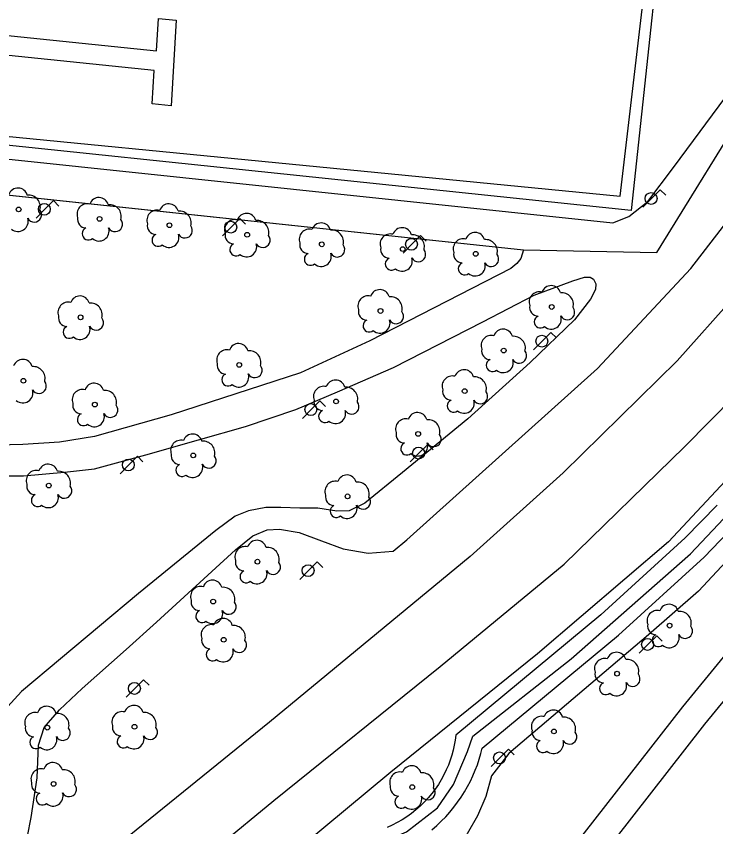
# Model space of a CAD drawing. Extents: x 282771 to 285132, y 4823109 to 4825496.
# Drawn here: x 283487.3 to 283562.5, y 4823920.2 to 4824007.3 of the extents above; entities that cross this region are included whole.
import ezdxf

# ---------------------------------------------------------------- set-up
doc = ezdxf.new("R2010")
doc.units = 0
for name, color, linetype in [('ARBOL', 7, 'Continuous'), ('CARRIL-BICI-AREA', 7, 'Continuous'), ('CARRIL-BICI-EJE', 7, 'Continuous'), ('FAROLA', 7, 'Continuous'), ('PARQUE-JARDIN-AREA', 7, 'Continuous'), ('ZONA-VERDE', 7, 'Continuous')]:
    doc.layers.add(name, color=color, linetype=linetype)

msp = doc.modelspace()

# ---------------------------------------------------------------- linework, layer by layer
at = {"layer": 'ARBOL'}
for centre in [(283487.602, 4823986.581), (283496.3, 4823985.558), (283503.804, 4823984.876), (283512.16, 4823983.853), (283520.176, 4823982.829), (283528.874, 4823982.318), (283536.719, 4823981.806), (283544.884, 4823976.095), (283494.253, 4823974.984), (283526.486, 4823975.667), (283539.724, 4823971.415), (283511.308, 4823969.868), (283488.113, 4823968.163), (283535.534, 4823967.055), (283495.788, 4823965.604), (283521.711, 4823965.945), (283530.534, 4823962.455), (283506.362, 4823960.147), (283490.842, 4823956.907), (283522.944, 4823955.745), (283513.264, 4823948.725), (283508.504, 4823944.445), (283557.554, 4823941.855), (283509.634, 4823940.335), (283551.904, 4823936.695), (283490.684, 4823930.895), (283500.052, 4823930.984), (283545.124, 4823930.485), (283491.354, 4823924.844), (283529.897, 4823924.503)]:
    msp.add_circle(centre, 0.255, dxfattribs=at)
for centre, radius, start, end in [((283487.532, 4823987.841), 1.038, 15.64228, 161.38434), ((283488.662, 4823986.841), 1.272, 345.03273, 95.79925), ((283496.23, 4823986.818), 1.038, 15.64228, 161.38434), ((283494.97, 4823986.088), 1.097, 75.43179, 200.55608), ((283497.36, 4823985.818), 1.272, 345.03273, 95.79925), ((283503.734, 4823986.136), 1.038, 15.64228, 161.38434), ((283489.272, 4823986.011), 0.797, 208.96246, 38.99103), ((283494.86, 4823985.518), 0.935, 168.59898, 268.13236), ((283502.474, 4823985.406), 1.097, 75.43179, 200.55608), ((283504.864, 4823985.136), 1.272, 345.03273, 95.79925), ((283512.09, 4823985.113), 1.038, 15.64228, 161.38434), ((283487.542, 4823985.291), 1.086, 228.95447, 17.92795), ((283497.97, 4823984.988), 0.797, 208.96246, 38.99103), ((283502.364, 4823984.836), 0.935, 168.59898, 268.13236), ((283510.83, 4823984.383), 1.097, 75.43179, 200.55608), ((283513.22, 4823984.113), 1.272, 345.03273, 95.79925), ((283520.106, 4823984.089), 1.038, 15.64228, 161.38434), ((283495.1, 4823983.968), 0.672, 113.73672, 309.47249), ((283496.24, 4823984.268), 1.086, 228.95447, 17.92795), ((283505.474, 4823984.306), 0.797, 208.96246, 38.99103), ((283510.72, 4823983.813), 0.935, 168.59898, 268.13236), ((283518.846, 4823983.359), 1.097, 75.43179, 200.55608), ((283521.236, 4823983.089), 1.272, 345.03273, 95.79925), ((283527.544, 4823982.848), 1.097, 75.43179, 200.55608), ((283528.804, 4823983.578), 1.038, 15.64228, 161.38434), ((283536.649, 4823983.066), 1.038, 15.64228, 161.38434), ((283502.604, 4823983.286), 0.672, 113.73672, 309.47249), ((283503.744, 4823983.586), 1.086, 228.95447, 17.92795), ((283513.83, 4823983.283), 0.797, 208.96246, 38.99103), ((283529.934, 4823982.578), 1.272, 345.03273, 95.79925), ((283535.389, 4823982.336), 1.097, 75.43179, 200.55608), ((283537.779, 4823982.066), 1.272, 345.03273, 95.79925), ((283510.96, 4823982.263), 0.672, 113.73672, 309.47249), ((283512.1, 4823982.563), 1.086, 228.95447, 17.92795), ((283518.736, 4823982.789), 0.935, 168.59898, 268.13236), ((283521.846, 4823982.259), 0.797, 208.96246, 38.99103), ((283527.434, 4823982.278), 0.935, 168.59898, 268.13236), ((283530.544, 4823981.748), 0.797, 208.96246, 38.99103), ((283518.976, 4823981.239), 0.672, 113.73672, 309.47249), ((283520.116, 4823981.539), 1.086, 228.95447, 17.92795), ((283527.674, 4823980.728), 0.672, 113.73672, 309.47249), ((283528.814, 4823981.028), 1.086, 228.95447, 17.92795), ((283535.279, 4823981.766), 0.935, 168.59898, 268.13236), ((283538.389, 4823981.236), 0.797, 208.96246, 38.99103), ((283535.519, 4823980.216), 0.672, 113.73672, 309.47249), ((283536.659, 4823980.516), 1.086, 228.95447, 17.92795), ((283526.416, 4823976.927), 1.038, 15.64228, 161.38434), ((283544.814, 4823977.355), 1.038, 15.64228, 161.38435), ((283494.183, 4823976.244), 1.038, 15.64228, 161.38434), ((283525.156, 4823976.197), 1.097, 75.43179, 200.55608), ((283527.546, 4823975.927), 1.272, 345.03273, 95.79925), ((283543.554, 4823976.625), 1.097, 75.4318, 200.55608), ((283545.944, 4823976.355), 1.272, 345.03273, 95.79925), ((283492.923, 4823975.514), 1.097, 75.43179, 200.55608), ((283495.313, 4823975.244), 1.272, 345.03273, 95.79925), ((283543.444, 4823976.055), 0.935, 168.59898, 268.13236), ((283525.046, 4823975.627), 0.935, 168.59898, 268.13236), ((283528.156, 4823975.097), 0.797, 208.96246, 38.99103), ((283546.554, 4823975.525), 0.797, 208.96246, 38.99103), ((283492.813, 4823974.944), 0.935, 168.59898, 268.13236), ((283495.923, 4823974.414), 0.797, 208.96246, 38.99103), ((283525.286, 4823974.077), 0.672, 113.73672, 309.47249), ((283526.426, 4823974.377), 1.086, 228.95447, 17.92795), ((283543.684, 4823974.505), 0.672, 113.73672, 309.4725), ((283544.824, 4823974.805), 1.086, 228.95447, 17.92796), ((283493.053, 4823973.394), 0.672, 113.73672, 309.47249), ((283494.193, 4823973.694), 1.086, 228.95447, 17.92795), ((283539.654, 4823972.675), 1.038, 15.64228, 161.38435), ((283538.394, 4823971.945), 1.097, 75.4318, 200.55608), ((283540.784, 4823971.675), 1.272, 345.03273, 95.79925), ((283511.238, 4823971.128), 1.038, 15.64228, 161.38434), ((283509.978, 4823970.398), 1.097, 75.43179, 200.55608), ((283512.368, 4823970.128), 1.272, 345.03273, 95.79925), ((283538.284, 4823971.375), 0.935, 168.59898, 268.13236), ((283541.394, 4823970.845), 0.797, 208.96246, 38.99103), ((283488.043, 4823969.423), 1.038, 15.64228, 161.38434), ((283509.868, 4823969.828), 0.935, 168.59898, 268.13236), ((283538.524, 4823969.825), 0.672, 113.73672, 309.4725), ((283539.664, 4823970.125), 1.086, 228.95447, 17.92796), ((283489.173, 4823968.423), 1.272, 345.03273, 95.79925), ((283512.978, 4823969.298), 0.797, 208.96246, 38.99103), ((283535.464, 4823968.315), 1.038, 15.64228, 161.38435), ((283510.108, 4823968.278), 0.672, 113.73672, 309.47249), ((283511.248, 4823968.578), 1.086, 228.95447, 17.92795), ((283534.204, 4823967.585), 1.097, 75.4318, 200.55608), ((283536.594, 4823967.315), 1.272, 345.03273, 95.79925), ((283489.783, 4823967.593), 0.797, 208.96246, 38.99103), ((283495.718, 4823966.864), 1.038, 15.64228, 161.38434), ((283520.381, 4823966.475), 1.097, 75.43179, 200.55608), ((283521.641, 4823967.205), 1.038, 15.64228, 161.38434), ((283522.771, 4823966.205), 1.272, 345.03273, 95.79925), ((283488.053, 4823966.873), 1.086, 228.95447, 17.92795), ((283494.458, 4823966.134), 1.097, 75.43179, 200.55608), ((283496.848, 4823965.864), 1.272, 345.03273, 95.79925), ((283534.094, 4823967.015), 0.935, 168.59898, 268.13236), ((283537.204, 4823966.485), 0.797, 208.96246, 38.99103), ((283494.348, 4823965.564), 0.935, 168.59898, 268.13236), ((283520.271, 4823965.905), 0.935, 168.59898, 268.13236), ((283523.381, 4823965.375), 0.797, 208.96246, 38.99103), ((283534.334, 4823965.465), 0.672, 113.73672, 309.4725), ((283535.474, 4823965.765), 1.086, 228.95447, 17.92796), ((283497.458, 4823965.034), 0.797, 208.96246, 38.99103), ((283520.511, 4823964.355), 0.672, 113.73672, 309.47249), ((283521.651, 4823964.655), 1.086, 228.95447, 17.92795), ((283494.588, 4823964.014), 0.672, 113.73672, 309.47249), ((283495.728, 4823964.314), 1.086, 228.95447, 17.92795), ((283529.204, 4823962.985), 1.097, 75.4318, 200.55608), ((283530.464, 4823963.715), 1.038, 15.64228, 161.38435), ((283531.594, 4823962.715), 1.272, 345.03273, 95.79925), ((283506.292, 4823961.407), 1.038, 15.64228, 161.38434), ((283529.094, 4823962.415), 0.935, 168.59898, 268.13236), ((283532.204, 4823961.885), 0.797, 208.96246, 38.99103), ((283505.032, 4823960.677), 1.097, 75.43179, 200.55608), ((283507.422, 4823960.407), 1.272, 345.03273, 95.79925), ((283529.334, 4823960.865), 0.672, 113.73672, 309.4725), ((283530.474, 4823961.165), 1.086, 228.95447, 17.92796), ((283504.922, 4823960.107), 0.935, 168.59898, 268.13236), ((283508.032, 4823959.577), 0.797, 208.96246, 38.99103), ((283490.772, 4823958.167), 1.038, 15.64228, 161.38434), ((283505.162, 4823958.557), 0.672, 113.73672, 309.47249), ((283506.302, 4823958.857), 1.086, 228.95447, 17.92795), ((283489.512, 4823957.437), 1.097, 75.43179, 200.55608), ((283491.902, 4823957.167), 1.272, 345.03273, 95.79925), ((283522.874, 4823957.005), 1.038, 15.64228, 161.38435), ((283489.402, 4823956.867), 0.935, 168.59898, 268.13236), ((283521.614, 4823956.275), 1.097, 75.4318, 200.55608), ((283524.004, 4823956.005), 1.272, 345.03273, 95.79925), ((283492.512, 4823956.337), 0.797, 208.96246, 38.99103), ((283489.642, 4823955.317), 0.672, 113.73672, 309.47249), ((283490.782, 4823955.617), 1.086, 228.95447, 17.92795), ((283521.504, 4823955.705), 0.935, 168.59898, 268.13236), ((283524.614, 4823955.175), 0.797, 208.96246, 38.99103), ((283521.744, 4823954.155), 0.672, 113.73672, 309.4725), ((283522.884, 4823954.455), 1.086, 228.95447, 17.92796), ((283513.194, 4823949.985), 1.038, 15.64228, 161.38435), ((283511.934, 4823949.255), 1.097, 75.4318, 200.55608), ((283514.324, 4823948.985), 1.272, 345.03273, 95.79925), ((283511.824, 4823948.685), 0.935, 168.59898, 268.13236), ((283514.934, 4823948.155), 0.797, 208.96246, 38.99103), ((283512.064, 4823947.135), 0.672, 113.73672, 309.4725), ((283513.204, 4823947.435), 1.086, 228.95447, 17.92796), ((283508.434, 4823945.705), 1.038, 15.64228, 161.38435), ((283507.174, 4823944.975), 1.097, 75.4318, 200.55608), ((283509.564, 4823944.705), 1.272, 345.03273, 95.79925), ((283507.064, 4823944.405), 0.935, 168.59898, 268.13236), ((283510.174, 4823943.875), 0.797, 208.96246, 38.99103), ((283557.484, 4823943.115), 1.038, 15.64228, 161.38435), ((283507.304, 4823942.855), 0.672, 113.73672, 309.4725), ((283508.444, 4823943.155), 1.086, 228.95447, 17.92796), ((283556.224, 4823942.385), 1.097, 75.4318, 200.55608), ((283558.614, 4823942.115), 1.272, 345.03273, 95.79925), ((283509.564, 4823941.595), 1.038, 15.64228, 161.38435), ((283508.304, 4823940.865), 1.097, 75.4318, 200.55608), ((283510.694, 4823940.595), 1.272, 345.03273, 95.79925), ((283556.114, 4823941.815), 0.935, 168.59898, 268.13236), ((283559.224, 4823941.285), 0.797, 208.96246, 38.99103), ((283508.194, 4823940.295), 0.935, 168.59898, 268.13236), ((283556.354, 4823940.265), 0.672, 113.73672, 309.4725), ((283557.494, 4823940.565), 1.086, 228.95447, 17.92796), ((283511.304, 4823939.765), 0.797, 208.96246, 38.99103), ((283508.434, 4823938.745), 0.672, 113.73672, 309.4725), ((283509.574, 4823939.045), 1.086, 228.95447, 17.92796), ((283551.834, 4823937.955), 1.038, 15.64228, 161.38435), ((283550.574, 4823937.225), 1.097, 75.4318, 200.55608), ((283552.964, 4823936.955), 1.272, 345.03273, 95.79925), ((283550.464, 4823936.655), 0.935, 168.59898, 268.13236), ((283553.574, 4823936.125), 0.797, 208.96246, 38.99103), ((283550.704, 4823935.105), 0.672, 113.73672, 309.4725), ((283551.844, 4823935.405), 1.086, 228.95447, 17.92796), ((283490.614, 4823932.155), 1.038, 15.64228, 161.38435), ((283498.722, 4823931.514), 1.097, 75.43179, 200.55608), ((283499.982, 4823932.244), 1.038, 15.64228, 161.38434), ((283545.054, 4823931.745), 1.038, 15.64228, 161.38435), ((283489.354, 4823931.425), 1.097, 75.4318, 200.55608), ((283491.744, 4823931.155), 1.272, 345.03273, 95.79925), ((283501.112, 4823931.244), 1.272, 345.03273, 95.79925), ((283543.794, 4823931.015), 1.097, 75.4318, 200.55608), ((283546.184, 4823930.745), 1.272, 345.03273, 95.79925), ((283489.244, 4823930.855), 0.935, 168.59898, 268.13236), ((283492.354, 4823930.325), 0.797, 208.96246, 38.99103), ((283498.612, 4823930.944), 0.935, 168.59898, 268.13236), ((283501.722, 4823930.414), 0.797, 208.96246, 38.99103), ((283498.852, 4823929.394), 0.672, 113.73672, 309.47249), ((283499.992, 4823929.694), 1.086, 228.95447, 17.92795), ((283543.684, 4823930.445), 0.935, 168.59898, 268.13236), ((283546.794, 4823929.915), 0.797, 208.96246, 38.99103), ((283489.484, 4823929.305), 0.672, 113.73672, 309.4725), ((283490.624, 4823929.605), 1.086, 228.95447, 17.92796), ((283543.924, 4823928.895), 0.672, 113.73672, 309.4725), ((283545.064, 4823929.195), 1.086, 228.95447, 17.92796), ((283490.024, 4823925.374), 1.097, 75.43179, 200.55608), ((283491.284, 4823926.104), 1.038, 15.64228, 161.38434), ((283529.827, 4823925.763), 1.038, 15.64228, 161.38434), ((283492.414, 4823925.104), 1.272, 345.03273, 95.79925), ((283528.567, 4823925.033), 1.097, 75.43179, 200.55608), ((283530.957, 4823924.763), 1.272, 345.03273, 95.79925), ((283489.914, 4823924.804), 0.935, 168.59898, 268.13236), ((283493.024, 4823924.274), 0.797, 208.96246, 38.99103), ((283490.154, 4823923.254), 0.672, 113.73672, 309.47249), ((283491.294, 4823923.554), 1.086, 228.95447, 17.92795), ((283528.457, 4823924.463), 0.935, 168.59898, 268.13236), ((283531.567, 4823923.933), 0.797, 208.96246, 38.99103), ((283528.697, 4823922.913), 0.672, 113.73672, 309.47249), ((283529.837, 4823923.213), 1.086, 228.95447, 17.92795)]:
    msp.add_arc(centre, radius, start, end, dxfattribs=at)
at = {"layer": 'CARRIL-BICI-AREA'}
for points in [[(283562.647, 4823954.81), (283559.239, 4823951.293), (283550.15, 4823943.016), (283534.569, 4823930.086), (283534.502, 4823929.559), (283534.41, 4823929.027), (283534.293, 4823928.49), (283534.148, 4823927.952), (283533.977, 4823927.413), (283533.778, 4823926.876), (283533.551, 4823926.343), (283533.296, 4823925.815), (283533.013, 4823925.296), (283532.702, 4823924.786), (283532.363, 4823924.289), (283531.998, 4823923.806), (283531.607, 4823923.34), (283531.192, 4823922.892), (283530.754, 4823922.465), (283530.294, 4823922.06), (283529.814, 4823921.679), (283529.316, 4823921.322), (283528.802, 4823920.993), (283528.274, 4823920.69), (283527.735, 4823920.416), (283527.186, 4823920.171)], [(283532.009, 4823919.921), (283532.522, 4823920.367), (283533.016, 4823920.833), (283533.49, 4823921.318), (283533.94, 4823921.822), (283534.368, 4823922.342), (283534.773, 4823922.877), (283535.152, 4823923.426), (283535.507, 4823923.986), (283535.836, 4823924.557), (283536.139, 4823925.136), (283536.416, 4823925.722), (283536.666, 4823926.313), (283536.891, 4823926.907), (283537.091, 4823927.503), (283537.265, 4823928.1), (283537.414, 4823928.696), (283552.045, 4823940.837), (283561.249, 4823949.219), (283564.737, 4823952.818)]]:
    msp.add_lwpolyline(points, dxfattribs=at)
at = {"layer": 'CARRIL-BICI-EJE'}
msp.add_lwpolyline([(283420.365, 4823835.167), (283458.68, 4823866.314), (283476.304, 4823880.733), (283502.016, 4823900.711), (283513.432, 4823910.847), (283522.137, 4823917.771), (283525.775, 4823918.204), (283529.272, 4823919.703), (283532.625, 4823922.273), (283534.337, 4823924.771), (283535.836, 4823928.34), (283536.407, 4823929.982), (283546.971, 4823938.294), (283559.814, 4823949.572), (283569.303, 4823959.637), (283577.865, 4823969.845), (283584.661, 4823979.722), (283591.51, 4823991.286), (283597.575, 4824003.064), (283601.379, 4824013.017)], dxfattribs=at)
at = {"layer": 'FAROLA'}
for p, q in [((283556.544, 4823988.684), (283555.604, 4823987.754)), ((283557.134, 4823988.094), (283556.544, 4823988.684)), ((283491.341, 4823987.526), (283490.401, 4823986.596)), ((283491.931, 4823986.936), (283491.341, 4823987.526)), ((283555.604, 4823987.754), (283554.674, 4823986.814)), ((283490.401, 4823986.596), (283489.471, 4823985.656)), ((283511.374, 4823985.602), (283510.434, 4823984.672)), ((283511.964, 4823985.012), (283511.374, 4823985.602)), ((283510.434, 4823984.672), (283509.504, 4823983.732)), ((283530.794, 4823983.764), (283529.854, 4823982.835)), ((283531.384, 4823983.175), (283530.794, 4823983.764)), ((283529.854, 4823982.835), (283528.924, 4823981.895)), ((283544.804, 4823973.355), (283543.864, 4823972.425)), ((283545.394, 4823972.765), (283544.804, 4823973.355)), ((283543.864, 4823972.425), (283542.934, 4823971.485)), ((283519.978, 4823966), (283519.038, 4823965.07)), ((283520.568, 4823965.41), (283519.978, 4823966)), ((283519.038, 4823965.07), (283518.108, 4823964.13)), ((283531.554, 4823961.325), (283530.614, 4823960.395)), ((283532.144, 4823960.735), (283531.554, 4823961.325)), ((283500.369, 4823960.05), (283499.429, 4823959.12)), ((283500.959, 4823959.46), (283500.369, 4823960.05)), ((283530.614, 4823960.395), (283529.684, 4823959.455)), ((283499.429, 4823959.12), (283498.499, 4823958.18)), ((283519.685, 4823948.698), (283518.745, 4823947.768)), ((283520.275, 4823948.108), (283519.685, 4823948.698)), ((283518.745, 4823947.768), (283517.815, 4823946.828)), ((283556.164, 4823940.765), (283555.224, 4823939.835)), ((283556.754, 4823940.175), (283556.164, 4823940.765)), ((283555.224, 4823939.835), (283554.294, 4823938.895)), ((283501.024, 4823936.035), (283500.084, 4823935.105)), ((283501.614, 4823935.445), (283501.024, 4823936.035)), ((283500.084, 4823935.105), (283499.154, 4823934.165)), ((283540.254, 4823928.575), (283539.314, 4823927.645)), ((283540.844, 4823927.985), (283540.254, 4823928.575)), ((283539.314, 4823927.645), (283538.384, 4823926.705))]:
    msp.add_line(p, q, dxfattribs=at)
for centre in [(283555.564, 4823987.754), (283490.361, 4823986.596), (283510.394, 4823984.672), (283529.814, 4823982.835), (283543.824, 4823972.425), (283518.998, 4823965.07), (283530.574, 4823960.395), (283499.389, 4823959.12), (283518.705, 4823947.768), (283555.184, 4823939.835), (283500.044, 4823935.105), (283539.274, 4823927.645)]:
    msp.add_circle(centre, 0.637, dxfattribs=at)
at = {"layer": 'PARQUE-JARDIN-AREA'}
msp.add_lwpolyline([(283430.416, 4823993.022), (283446.536, 4823992.382), (283541.866, 4823982.243), (283556.18, 4823981.942), (283577.586, 4824016.664)], dxfattribs=at)
at = {"layer": 'ZONA-VERDE'}
for p, q in [((283451.312, 4823991.874), (283541.866, 4823982.243)), ((283559.815, 4823980.214), (283567.541, 4823990.268)), ((283541.866, 4823982.243), (283541.556, 4823981.303)), ((283568.215, 4823981.413), (283558.36, 4823970.301)), ((283541.136, 4823980.753), (283540.486, 4823980.233)), ((283541.556, 4823981.303), (283541.136, 4823980.753)), ((283540.486, 4823980.233), (283525.336, 4823972.463)), ((283549.809, 4823969.503), (283559.815, 4823980.214)), ((283543.005, 4823977.353), (283547.143, 4823978.911)), ((283547.143, 4823978.911), (283548.389, 4823979.312)), ((283548.389, 4823979.312), (283549.012, 4823979.312)), ((283549.012, 4823979.312), (283549.368, 4823979.09)), ((283549.368, 4823979.09), (283549.635, 4823978.6)), ((283549.59, 4823977.977), (283549.056, 4823976.953)), ((283549.635, 4823978.6), (283549.59, 4823977.977)), ((283537.488, 4823974.504), (283543.005, 4823977.353)), ((283549.056, 4823976.953), (283547.321, 4823974.727)), ((283527.877, 4823969.607), (283537.488, 4823974.504)), ((283547.321, 4823974.727), (283542.56, 4823970.142)), ((283525.336, 4823972.463), (283517.905, 4823969.032)), ((283559.144, 4823961.056), (283570.256, 4823972.38)), ((283542.56, 4823970.142), (283535.886, 4823964.087)), ((283558.36, 4823970.301), (283546.123, 4823958.262)), ((283521.87, 4823966.981), (283527.877, 4823969.607)), ((283529.304, 4823951.081), (283549.809, 4823969.503)), ((283517.905, 4823969.032), (283503.985, 4823964.502)), ((283517.376, 4823965.067), (283521.87, 4823966.981)), ((283511.992, 4823963.241), (283517.376, 4823965.067)), ((283503.985, 4823964.502), (283495.745, 4823962.182)), ((283535.886, 4823964.087), (283528.861, 4823958.3)), ((283506.919, 4823961.817), (283511.992, 4823963.241)), ((283495.745, 4823962.182), (283491.975, 4823961.572)), ((283488.065, 4823961.302), (283483.875, 4823961.222)), ((283491.975, 4823961.572), (283488.065, 4823961.302)), ((283501.283, 4823960.215), (283506.919, 4823961.817)), ((283567.61, 4823961.775), (283557.45, 4823950.874)), ((283546.232, 4823948.461), (283559.144, 4823961.056)), ((283495.765, 4823958.701), (283501.283, 4823960.215)), ((283492.517, 4823958.345), (283495.765, 4823958.701)), ((283485.754, 4823957.944), (283488.112, 4823957.945)), ((283488.112, 4823957.945), (283492.517, 4823958.345)), ((283528.861, 4823958.3), (283524.812, 4823955.006)), ((283546.123, 4823958.262), (283536.134, 4823949.266)), ((283514.178, 4823954.561), (283512.309, 4823954.204)), ((283515.78, 4823954.561), (283514.178, 4823954.561)), ((283517.826, 4823954.472), (283515.78, 4823954.561)), ((283519.74, 4823954.472), (283517.826, 4823954.472)), ((283521.786, 4823954.16), (283519.74, 4823954.472)), ((283524.812, 4823955.006), (283523.121, 4823954.205)), ((283510.885, 4823953.626), (283508.794, 4823952.068)), ((283512.309, 4823954.204), (283510.885, 4823953.626)), ((283523.121, 4823954.205), (283521.786, 4823954.16)), ((283508.794, 4823952.068), (283500.473, 4823945.301)), ((283512.767, 4823951.511), (283514.322, 4823952.139)), ((283514.322, 4823952.139), (283515.645, 4823952.205)), ((283515.645, 4823952.205), (283517.761, 4823951.875)), ((283517.761, 4823951.875), (283520.143, 4823950.982)), ((283510.915, 4823949.989), (283512.767, 4823951.511)), ((283520.143, 4823950.982), (283522.491, 4823950.122)), ((283527.849, 4823949.857), (283529.304, 4823951.081)), ((283557.45, 4823950.874), (283543.374, 4823938.809)), ((283502.416, 4823942.217), (283510.915, 4823949.989)), ((283522.491, 4823950.122), (283525.17, 4823949.659)), ((283536.134, 4823949.266), (283514.571, 4823931.473)), ((283525.17, 4823949.659), (283527.849, 4823949.857)), ((283532.897, 4823937.455), (283546.232, 4823948.461)), ((283500.473, 4823945.301), (283487.925, 4823934.795)), ((283499.141, 4823939.307), (283502.416, 4823942.217)), ((283494.412, 4823935.107), (283499.141, 4823939.307)), ((283543.374, 4823938.809), (283527.605, 4823926.109)), ((283515.011, 4823923.061), (283532.897, 4823937.455)), ((283487.925, 4823934.795), (283486.056, 4823932.747)), ((283491.997, 4823932.791), (283494.412, 4823935.107)), ((283490.344, 4823930.906), (283491.997, 4823932.791)), ((283514.571, 4823931.473), (283487.848, 4823909.909)), ((283489.749, 4823929.021), (283490.344, 4823930.906)), ((283489.583, 4823925.515), (283489.749, 4823929.021)), ((283527.605, 4823926.109), (283508.979, 4823910.658)), ((283488.955, 4823921.249), (283489.583, 4823925.515)), ((283492.151, 4823904.223), (283515.011, 4823923.061)), ((283488.558, 4823919.232), (283488.955, 4823921.249))]:
    msp.add_line(p, q, dxfattribs=at)
for points in [[(283650.773, 4824072.084), (283623.303, 4824049.064), (283621.223, 4824046.624), (283619.993, 4824044.364), (283619.053, 4824041.764), (283618.623, 4824038.834), (283618.863, 4824036.004), (283621.933, 4824026.514), (283622.263, 4824022.354), (283622.263, 4824018.904), (283621.603, 4824015.074), (283620.493, 4824011.624), (283617.143, 4824004.834), (283612.983, 4823997.574), (283600.203, 4823979.025), (283593.283, 4823970.005), (283574.074, 4823946.845), (283561.304, 4823931.265), (283549.644, 4823916.335), (283537.764, 4823900.365), (283519.094, 4823871.116), (283517.95, 4823869.821)], [(283453.359, 4824065.909), (283445.845, 4823998.381), (283552.244, 4823988), (283557.014, 4824028.546)], [(283484.637, 4824008.891), (283484.315, 4824005.478), (283502.398, 4824003.609), (283502.613, 4824007.104), (283504.521, 4824006.916), (283503.976, 4823997.702), (283501.934, 4823997.917), (283502.176, 4824001.492), (283484.093, 4824003.374), (283483.825, 4823999.987), (283482.186, 4824000.122), (283482.454, 4824003.697), (283454.993, 4824006.734), (283454.616, 4824003.052), (283453.139, 4824003.24), (283459.378, 4824063.792)], [(283557.969, 4824028.92), (283553.417, 4823986.454), (283445.184, 4823997.781), (283446.158, 4824007.725), (283444.949, 4824006.058), (283441.913, 4824003.101), (283441.349, 4823998.155), (283441.402, 4823997.725), (283441.725, 4823997.16), (283442.155, 4823996.838), (283442.719, 4823996.703), (283470.878, 4823993.612), (283551.442, 4823985.12), (283553.182, 4823985.826), (283555.204, 4823987.425), (283557.978, 4823991.095), (283564.326, 4823999.656), (283567.531, 4824005.381), (283573.033, 4824016.389)], [(283489.091, 4823871.717), (283494.902, 4823876.353), (283497.44, 4823878.313), (283501.88, 4823881.645), (283503.06, 4823882.053), (283504.059, 4823882.122), (283505.261, 4823881.872), (283508.121, 4823879.739), (283515.201, 4823873.181), (283516.027, 4823872.171), (283516.694, 4823872.926), (283535.294, 4823902.065), (283547.244, 4823918.125), (283558.964, 4823933.145), (283571.754, 4823948.755), (283590.933, 4823971.875), (283597.773, 4823980.795), (283610.433, 4823999.174), (283613.809, 4824006.433), (283617.35, 4824013.802)], [(283573.434, 4823959.295), (283560.674, 4823945.555), (283555.294, 4823940.855), (283545.024, 4823932.145), (283540.284, 4823928.133), (283538.431, 4823925.723), (283537.807, 4823923.495), (283536.917, 4823921.401), (283535.803, 4823919.485), (283534.067, 4823917.392), (283532.152, 4823916.055), (283529.881, 4823914.986), (283527.521, 4823914.228), (283524.805, 4823914.095), (283522.667, 4823913.961), (283521.198, 4823913.471), (283515.81, 4823909.149), (283505.516, 4823899.736), (283503.841, 4823897.724), (283501.719, 4823893.813), (283498.368, 4823887.554), (283493.23, 4823879.172), (283489.091, 4823871.717)]]:
    msp.add_lwpolyline(points, dxfattribs=at)

doc.saveas('drawing.dxf')
